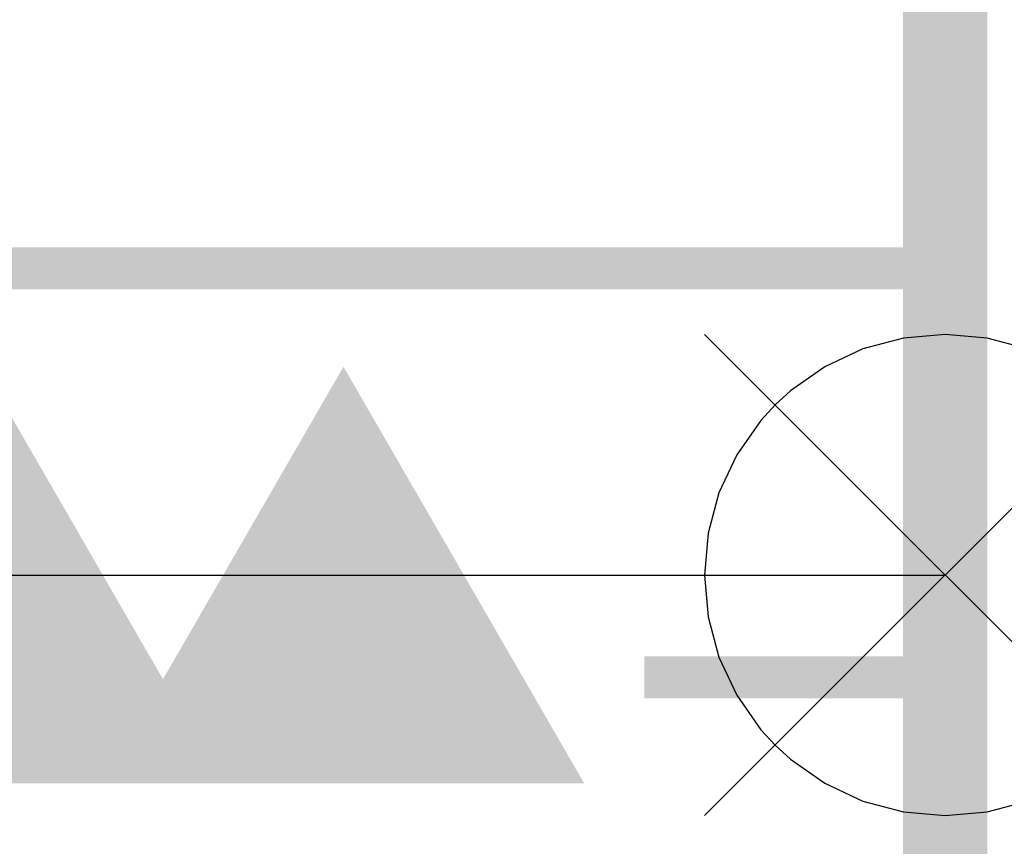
# Model space of a CAD drawing. Extents: x -2 to 113, y -136 to 16.
# Tile 460 of 541: x 109.29 to 111.69, y -37.05 to -35.03. Entities that reach past the tile are written whole.
import ezdxf
from ezdxf.enums import TextEntityAlignment as Align

# ---------------------------------------------------------------- set-up
doc = ezdxf.new("R2010")
doc.units = 0
doc.header["$MEASUREMENT"] = 0
doc.linetypes.add('SOLID', pattern=[0])
doc.layers.get('0').update_dxf_attribs({"linetype": 'SOLID'})
for name, color, linetype in [('1', 7, 'SOLID'), ('10', 7, 'SOLID'), ('11', 7, 'SOLID'), ('12', 7, 'SOLID'), ('13', 7, 'SOLID'), ('14', 7, 'SOLID'), ('15', 7, 'SOLID'), ('16', 7, 'SOLID'), ('17', 7, 'SOLID'), ('18', 7, 'SOLID'), ('19', 7, 'SOLID'), ('2', 7, 'SOLID'), ('20', 7, 'SOLID'), ('21', 7, 'SOLID'), ('22', 7, 'SOLID'), ('23', 7, 'SOLID'), ('24', 7, 'SOLID'), ('25', 7, 'SOLID'), ('26', 7, 'SOLID'), ('27', 7, 'SOLID'), ('28', 7, 'SOLID'), ('29', 7, 'SOLID'), ('3', 7, 'SOLID'), ('30', 7, 'SOLID'), ('31', 7, 'SOLID'), ('32', 7, 'SOLID'), ('33', 7, 'SOLID'), ('34', 7, 'SOLID'), ('35', 7, 'SOLID'), ('36', 7, 'SOLID'), ('37', 7, 'SOLID'), ('38', 7, 'SOLID'), ('39', 7, 'SOLID'), ('4', 7, 'SOLID'), ('40', 7, 'SOLID'), ('41', 7, 'SOLID'), ('42', 7, 'SOLID'), ('43', 7, 'SOLID'), ('44', 7, 'SOLID'), ('45', 7, 'SOLID'), ('46', 7, 'SOLID'), ('47', 7, 'SOLID'), ('48', 7, 'SOLID'), ('49', 7, 'SOLID'), ('5', 7, 'SOLID'), ('50', 7, 'SOLID'), ('51', 7, 'SOLID'), ('52', 7, 'SOLID'), ('53', 7, 'SOLID'), ('54', 7, 'SOLID'), ('55', 7, 'SOLID'), ('56', 7, 'SOLID'), ('57', 7, 'SOLID'), ('58', 7, 'SOLID'), ('59', 7, 'SOLID'), ('6', 7, 'SOLID'), ('60', 7, 'SOLID'), ('61', 7, 'SOLID'), ('62', 7, 'SOLID'), ('63', 7, 'SOLID'), ('64', 7, 'SOLID'), ('65', 7, 'SOLID'), ('66', 7, 'SOLID'), ('67', 7, 'SOLID'), ('68', 7, 'SOLID'), ('7', 7, 'SOLID'), ('8', 7, 'SOLID'), ('9', 7, 'SOLID')]:
    doc.layers.add(name, color=color, linetype=linetype)
doc.styles.add('ROMAND', font='romand', dxfattribs={"height": 1})

# ---------------------------------------------------------------- blocks, each defined once
blk = doc.blocks.new('DMK_3', base_point=(0, -6.7))
at = {"color": 7}
blk.add_solid([(-50, -50), (50, -50), (-50, -50), (0, 36.6)], dxfattribs=at)
blk = doc.blocks.new('DMK_7')
at = {"color": 7, "linetype": 'SOLID'}
blk.add_lwpolyline([(0, -50), (8.7, -49.25), (17.1, -47), (25, -43.3), (32.15, -38.3), (35.35, -35.35), (38.3, -32.15), (43.3, -25), (47, -17.1), (49.25, -8.7), (50, 0), (49.25, 8.7), (47, 17.1), (43.3, 25), (38.3, 32.15), (35.35, 35.35), (32.15, 38.3), (25, 43.3), (17.1, 47), (8.7, 49.25), (0, 50), (-8.7, 49.25), (-17.1, 47), (-25, 43.3), (-32.15, 38.3), (-35.35, 35.35), (-38.3, 32.15), (-43.3, 25), (-47, 17.1), (-49.25, 8.7), (-50, 0), (-49.25, -8.7), (-47, -17.1), (-43.3, -25), (-38.3, -32.15), (-35.35, -35.35), (-32.15, -38.3), (-25, -43.3), (-17.1, -47), (-8.7, -49.25), (0, -50)], dxfattribs=at)
blk = doc.blocks.new('DMK_19')
at = {"color": 7, "linetype": 'SOLID'}
for points in [[(-50, -50), (50, 50)], [(50, -50), (-50, 50)]]:
    blk.add_lwpolyline(points, dxfattribs=at)

msp = doc.modelspace()

# ---------------------------------------------------------------- linework, layer by layer
at = {"color": 7, "linetype": 'SOLID'}
for points, const_width in [([(-0.2175, -125.6385), (111.5472, -125.6385), (111.5472, 10.2438), (-0.2175, 10.2438), (-0.2175, -125.6385)], 0.2059), ([(82.1354, -35.6385), (111.5472, -35.6385)], 0.1029), ([(111.5472, -35.6385), (110.8119, -35.6385)], 0.1029), ([(111.5472, -36.6385), (110.8119, -36.6385)], 0.1029)]:
    msp.add_lwpolyline(points, dxfattribs=dict(at, const_width=const_width))
at = {"layer": '1', "color": 7, "linetype": 'SOLID'}
for points, const_width in [([(-0.2175, -125.6385), (111.5472, -125.6385), (111.5472, 10.2438), (-0.2175, 10.2438), (-0.2175, -125.6385)], 0.2059), ([(82.1354, -35.6385), (111.5472, -35.6385)], 0.1029), ([(111.5472, -35.6385), (110.8119, -35.6385)], 0.1029), ([(111.5472, -36.6385), (110.8119, -36.6385)], 0.1029)]:
    msp.add_lwpolyline(points, dxfattribs=dict(at, const_width=const_width))
at = {"layer": '10', "color": 7, "linetype": 'SOLID'}
for points, const_width in [([(-0.2175, -125.6385), (111.5472, -125.6385), (111.5472, 10.2438), (-0.2175, 10.2438), (-0.2175, -125.6385)], 0.2059), ([(82.1354, -35.6385), (111.5472, -35.6385)], 0.1029), ([(111.5472, -35.6385), (110.8119, -35.6385)], 0.1029), ([(111.5472, -36.6385), (110.8119, -36.6385)], 0.1029)]:
    msp.add_lwpolyline(points, dxfattribs=dict(at, const_width=const_width))
at = {"layer": '11', "color": 7, "linetype": 'SOLID'}
for points, const_width in [([(-0.2175, -125.6385), (111.5472, -125.6385), (111.5472, 10.2438), (-0.2175, 10.2438), (-0.2175, -125.6385)], 0.2059), ([(82.1354, -35.6385), (111.5472, -35.6385)], 0.1029), ([(111.5472, -35.6385), (110.8119, -35.6385)], 0.1029), ([(111.5472, -36.6385), (110.8119, -36.6385)], 0.1029)]:
    msp.add_lwpolyline(points, dxfattribs=dict(at, const_width=const_width))
at = {"layer": '12', "color": 7, "linetype": 'SOLID'}
for points, const_width in [([(-0.2175, -125.6385), (111.5472, -125.6385), (111.5472, 10.2438), (-0.2175, 10.2438), (-0.2175, -125.6385)], 0.2059), ([(82.1354, -35.6385), (111.5472, -35.6385)], 0.1029), ([(111.5472, -35.6385), (110.8119, -35.6385)], 0.1029), ([(111.5472, -36.6385), (110.8119, -36.6385)], 0.1029)]:
    msp.add_lwpolyline(points, dxfattribs=dict(at, const_width=const_width))
at = {"layer": '13', "color": 7, "linetype": 'SOLID'}
for points, const_width in [([(-0.2175, -125.6385), (111.5472, -125.6385), (111.5472, 10.2438), (-0.2175, 10.2438), (-0.2175, -125.6385)], 0.2059), ([(82.1354, -35.6385), (111.5472, -35.6385)], 0.1029), ([(111.5472, -35.6385), (110.8119, -35.6385)], 0.1029), ([(111.5472, -36.6385), (110.8119, -36.6385)], 0.1029)]:
    msp.add_lwpolyline(points, dxfattribs=dict(at, const_width=const_width))
at = {"layer": '14', "color": 7, "linetype": 'SOLID'}
for points, const_width in [([(-0.2175, -125.6385), (111.5472, -125.6385), (111.5472, 10.2438), (-0.2175, 10.2438), (-0.2175, -125.6385)], 0.2059), ([(82.1354, -35.6385), (111.5472, -35.6385)], 0.1029), ([(111.5472, -35.6385), (110.8119, -35.6385)], 0.1029), ([(111.5472, -36.6385), (110.8119, -36.6385)], 0.1029)]:
    msp.add_lwpolyline(points, dxfattribs=dict(at, const_width=const_width))
at = {"layer": '15', "color": 7, "linetype": 'SOLID'}
for points, const_width in [([(-0.2175, -125.6385), (111.5472, -125.6385), (111.5472, 10.2438), (-0.2175, 10.2438), (-0.2175, -125.6385)], 0.2059), ([(82.1354, -35.6385), (111.5472, -35.6385)], 0.1029), ([(111.5472, -35.6385), (110.8119, -35.6385)], 0.1029), ([(111.5472, -36.6385), (110.8119, -36.6385)], 0.1029)]:
    msp.add_lwpolyline(points, dxfattribs=dict(at, const_width=const_width))
at = {"layer": '16', "color": 7, "linetype": 'SOLID'}
for points, const_width in [([(-0.2175, -125.6385), (111.5472, -125.6385), (111.5472, 10.2438), (-0.2175, 10.2438), (-0.2175, -125.6385)], 0.2059), ([(82.1354, -35.6385), (111.5472, -35.6385)], 0.1029), ([(111.5472, -35.6385), (110.8119, -35.6385)], 0.1029), ([(111.5472, -36.6385), (110.8119, -36.6385)], 0.1029)]:
    msp.add_lwpolyline(points, dxfattribs=dict(at, const_width=const_width))
at = {"layer": '17', "color": 7, "linetype": 'SOLID'}
for points, const_width in [([(-0.2175, -125.6385), (111.5472, -125.6385), (111.5472, 10.2438), (-0.2175, 10.2438), (-0.2175, -125.6385)], 0.2059), ([(82.1354, -35.6385), (111.5472, -35.6385)], 0.1029), ([(111.5472, -35.6385), (110.8119, -35.6385)], 0.1029), ([(111.5472, -36.6385), (110.8119, -36.6385)], 0.1029)]:
    msp.add_lwpolyline(points, dxfattribs=dict(at, const_width=const_width))
at = {"layer": '18', "color": 7, "linetype": 'SOLID'}
for points, const_width in [([(-0.2175, -125.6385), (111.5472, -125.6385), (111.5472, 10.2438), (-0.2175, 10.2438), (-0.2175, -125.6385)], 0.2059), ([(82.1354, -35.6385), (111.5472, -35.6385)], 0.1029), ([(111.5472, -35.6385), (110.8119, -35.6385)], 0.1029), ([(111.5472, -36.6385), (110.8119, -36.6385)], 0.1029)]:
    msp.add_lwpolyline(points, dxfattribs=dict(at, const_width=const_width))
at = {"layer": '19', "color": 7, "linetype": 'SOLID'}
for points, const_width in [([(-0.2175, -125.6385), (111.5472, -125.6385), (111.5472, 10.2438), (-0.2175, 10.2438), (-0.2175, -125.6385)], 0.2059), ([(82.1354, -35.6385), (111.5472, -35.6385)], 0.1029), ([(111.5472, -35.6385), (110.8119, -35.6385)], 0.1029), ([(111.5472, -36.6385), (110.8119, -36.6385)], 0.1029)]:
    msp.add_lwpolyline(points, dxfattribs=dict(at, const_width=const_width))
at = {"layer": '2', "color": 7, "linetype": 'SOLID'}
for points, const_width in [([(-0.2175, -125.6385), (111.5472, -125.6385), (111.5472, 10.2438), (-0.2175, 10.2438), (-0.2175, -125.6385)], 0.2059), ([(82.1354, -35.6385), (111.5472, -35.6385)], 0.1029), ([(111.5472, -35.6385), (110.8119, -35.6385)], 0.1029), ([(111.5472, -36.6385), (110.8119, -36.6385)], 0.1029)]:
    msp.add_lwpolyline(points, dxfattribs=dict(at, const_width=const_width))
at = {"layer": '20', "color": 7, "linetype": 'SOLID'}
for points, const_width in [([(-0.2175, -125.6385), (111.5472, -125.6385), (111.5472, 10.2438), (-0.2175, 10.2438), (-0.2175, -125.6385)], 0.2059), ([(82.1354, -35.6385), (111.5472, -35.6385)], 0.1029), ([(111.5472, -35.6385), (110.8119, -35.6385)], 0.1029), ([(111.5472, -36.6385), (110.8119, -36.6385)], 0.1029)]:
    msp.add_lwpolyline(points, dxfattribs=dict(at, const_width=const_width))
at = {"layer": '21', "color": 7, "linetype": 'SOLID'}
for points, const_width in [([(-0.2175, -125.6385), (111.5472, -125.6385), (111.5472, 10.2438), (-0.2175, 10.2438), (-0.2175, -125.6385)], 0.2059), ([(82.1354, -35.6385), (111.5472, -35.6385)], 0.1029), ([(111.5472, -35.6385), (110.8119, -35.6385)], 0.1029), ([(111.5472, -36.6385), (110.8119, -36.6385)], 0.1029)]:
    msp.add_lwpolyline(points, dxfattribs=dict(at, const_width=const_width))
at = {"layer": '22', "color": 7, "linetype": 'SOLID'}
for points, const_width in [([(-0.2175, -125.6385), (111.5472, -125.6385), (111.5472, 10.2438), (-0.2175, 10.2438), (-0.2175, -125.6385)], 0.2059), ([(82.1354, -35.6385), (111.5472, -35.6385)], 0.1029), ([(111.5472, -35.6385), (110.8119, -35.6385)], 0.1029), ([(111.5472, -36.6385), (110.8119, -36.6385)], 0.1029)]:
    msp.add_lwpolyline(points, dxfattribs=dict(at, const_width=const_width))
at = {"layer": '23', "color": 7, "linetype": 'SOLID'}
for points, const_width in [([(-0.2175, -125.6385), (111.5472, -125.6385), (111.5472, 10.2438), (-0.2175, 10.2438), (-0.2175, -125.6385)], 0.2059), ([(82.1354, -35.6385), (111.5472, -35.6385)], 0.1029), ([(111.5472, -35.6385), (110.8119, -35.6385)], 0.1029), ([(111.5472, -36.6385), (110.8119, -36.6385)], 0.1029)]:
    msp.add_lwpolyline(points, dxfattribs=dict(at, const_width=const_width))
at = {"layer": '24', "color": 7, "linetype": 'SOLID'}
for points, const_width in [([(-0.2175, -125.6385), (111.5472, -125.6385), (111.5472, 10.2438), (-0.2175, 10.2438), (-0.2175, -125.6385)], 0.2059), ([(82.1354, -35.6385), (111.5472, -35.6385)], 0.1029), ([(111.5472, -35.6385), (110.8119, -35.6385)], 0.1029), ([(111.5472, -36.6385), (110.8119, -36.6385)], 0.1029)]:
    msp.add_lwpolyline(points, dxfattribs=dict(at, const_width=const_width))
at = {"layer": '25', "color": 7, "linetype": 'SOLID'}
for points, const_width in [([(-0.2175, -125.6385), (111.5472, -125.6385), (111.5472, 10.2438), (-0.2175, 10.2438), (-0.2175, -125.6385)], 0.2059), ([(82.1354, -35.6385), (111.5472, -35.6385)], 0.1029), ([(111.5472, -35.6385), (110.8119, -35.6385)], 0.1029), ([(111.5472, -36.6385), (110.8119, -36.6385)], 0.1029)]:
    msp.add_lwpolyline(points, dxfattribs=dict(at, const_width=const_width))
at = {"layer": '26', "color": 7, "linetype": 'SOLID'}
for points, const_width in [([(-0.2175, -125.6385), (111.5472, -125.6385), (111.5472, 10.2438), (-0.2175, 10.2438), (-0.2175, -125.6385)], 0.2059), ([(82.1354, -35.6385), (111.5472, -35.6385)], 0.1029), ([(111.5472, -35.6385), (110.8119, -35.6385)], 0.1029), ([(111.5472, -36.6385), (110.8119, -36.6385)], 0.1029)]:
    msp.add_lwpolyline(points, dxfattribs=dict(at, const_width=const_width))
at = {"layer": '27', "color": 7, "linetype": 'SOLID'}
for points, const_width in [([(-0.2175, -125.6385), (111.5472, -125.6385), (111.5472, 10.2438), (-0.2175, 10.2438), (-0.2175, -125.6385)], 0.2059), ([(82.1354, -35.6385), (111.5472, -35.6385)], 0.1029), ([(111.5472, -35.6385), (110.8119, -35.6385)], 0.1029), ([(111.5472, -36.6385), (110.8119, -36.6385)], 0.1029)]:
    msp.add_lwpolyline(points, dxfattribs=dict(at, const_width=const_width))
at = {"layer": '28', "color": 7, "linetype": 'SOLID'}
for points, const_width in [([(-0.2175, -125.6385), (111.5472, -125.6385), (111.5472, 10.2438), (-0.2175, 10.2438), (-0.2175, -125.6385)], 0.2059), ([(82.1354, -35.6385), (111.5472, -35.6385)], 0.1029), ([(111.5472, -35.6385), (110.8119, -35.6385)], 0.1029), ([(111.5472, -36.6385), (110.8119, -36.6385)], 0.1029)]:
    msp.add_lwpolyline(points, dxfattribs=dict(at, const_width=const_width))
at = {"layer": '29', "color": 7, "linetype": 'SOLID'}
for points, const_width in [([(-0.2175, -125.6385), (111.5472, -125.6385), (111.5472, 10.2438), (-0.2175, 10.2438), (-0.2175, -125.6385)], 0.2059), ([(82.1354, -35.6385), (111.5472, -35.6385)], 0.1029), ([(111.5472, -35.6385), (110.8119, -35.6385)], 0.1029), ([(111.5472, -36.6385), (110.8119, -36.6385)], 0.1029)]:
    msp.add_lwpolyline(points, dxfattribs=dict(at, const_width=const_width))
at = {"layer": '3', "color": 7, "linetype": 'SOLID'}
for points, const_width in [([(-0.2175, -125.6385), (111.5472, -125.6385), (111.5472, 10.2438), (-0.2175, 10.2438), (-0.2175, -125.6385)], 0.2059), ([(82.1354, -35.6385), (111.5472, -35.6385)], 0.1029), ([(111.5472, -35.6385), (110.8119, -35.6385)], 0.1029), ([(111.5472, -36.6385), (110.8119, -36.6385)], 0.1029)]:
    msp.add_lwpolyline(points, dxfattribs=dict(at, const_width=const_width))
at = {"layer": '30', "color": 7, "linetype": 'SOLID'}
for points, const_width in [([(-0.2175, -125.6385), (111.5472, -125.6385), (111.5472, 10.2438), (-0.2175, 10.2438), (-0.2175, -125.6385)], 0.2059), ([(82.1354, -35.6385), (111.5472, -35.6385)], 0.1029), ([(111.5472, -35.6385), (110.8119, -35.6385)], 0.1029), ([(111.5472, -36.6385), (110.8119, -36.6385)], 0.1029)]:
    msp.add_lwpolyline(points, dxfattribs=dict(at, const_width=const_width))
at = {"layer": '31', "color": 7, "linetype": 'SOLID'}
for points, const_width in [([(-0.2175, -125.6385), (111.5472, -125.6385), (111.5472, 10.2438), (-0.2175, 10.2438), (-0.2175, -125.6385)], 0.2059), ([(82.1354, -35.6385), (111.5472, -35.6385)], 0.1029), ([(111.5472, -35.6385), (110.8119, -35.6385)], 0.1029), ([(111.5472, -36.6385), (110.8119, -36.6385)], 0.1029)]:
    msp.add_lwpolyline(points, dxfattribs=dict(at, const_width=const_width))
at = {"layer": '32', "color": 7, "linetype": 'SOLID'}
for points, const_width in [([(-0.2175, -125.6385), (111.5472, -125.6385), (111.5472, 10.2438), (-0.2175, 10.2438), (-0.2175, -125.6385)], 0.2059), ([(82.1354, -35.6385), (111.5472, -35.6385)], 0.1029), ([(111.5472, -35.6385), (110.8119, -35.6385)], 0.1029), ([(111.5472, -36.6385), (110.8119, -36.6385)], 0.1029)]:
    msp.add_lwpolyline(points, dxfattribs=dict(at, const_width=const_width))
at = {"layer": '33', "color": 7, "linetype": 'SOLID'}
for points, const_width in [([(-0.2175, -125.6385), (111.5472, -125.6385), (111.5472, 10.2438), (-0.2175, 10.2438), (-0.2175, -125.6385)], 0.2059), ([(82.1354, -35.6385), (111.5472, -35.6385)], 0.1029), ([(111.5472, -35.6385), (110.8119, -35.6385)], 0.1029), ([(111.5472, -36.6385), (110.8119, -36.6385)], 0.1029)]:
    msp.add_lwpolyline(points, dxfattribs=dict(at, const_width=const_width))
at = {"layer": '34', "color": 7, "linetype": 'SOLID'}
for points, const_width in [([(-0.2175, -125.6385), (111.5472, -125.6385), (111.5472, 10.2438), (-0.2175, 10.2438), (-0.2175, -125.6385)], 0.2059), ([(82.1354, -35.6385), (111.5472, -35.6385)], 0.1029), ([(111.5472, -35.6385), (110.8119, -35.6385)], 0.1029), ([(111.5472, -36.6385), (110.8119, -36.6385)], 0.1029)]:
    msp.add_lwpolyline(points, dxfattribs=dict(at, const_width=const_width))
at = {"layer": '35', "color": 7, "linetype": 'SOLID'}
for points, const_width in [([(-0.2175, -125.6385), (111.5472, -125.6385), (111.5472, 10.2438), (-0.2175, 10.2438), (-0.2175, -125.6385)], 0.2059), ([(82.1354, -35.6385), (111.5472, -35.6385)], 0.1029), ([(111.5472, -35.6385), (110.8119, -35.6385)], 0.1029), ([(111.5472, -36.6385), (110.8119, -36.6385)], 0.1029)]:
    msp.add_lwpolyline(points, dxfattribs=dict(at, const_width=const_width))
at = {"layer": '36', "color": 7, "linetype": 'SOLID'}
for points, const_width in [([(-0.2175, -125.6385), (111.5472, -125.6385), (111.5472, 10.2438), (-0.2175, 10.2438), (-0.2175, -125.6385)], 0.2059), ([(82.1354, -35.6385), (111.5472, -35.6385)], 0.1029), ([(111.5472, -35.6385), (110.8119, -35.6385)], 0.1029), ([(111.5472, -36.6385), (110.8119, -36.6385)], 0.1029)]:
    msp.add_lwpolyline(points, dxfattribs=dict(at, const_width=const_width))
at = {"layer": '37', "color": 7, "linetype": 'SOLID'}
for points, const_width in [([(-0.2175, -125.6385), (111.5472, -125.6385), (111.5472, 10.2438), (-0.2175, 10.2438), (-0.2175, -125.6385)], 0.2059), ([(82.1354, -35.6385), (111.5472, -35.6385)], 0.1029), ([(111.5472, -35.6385), (110.8119, -35.6385)], 0.1029), ([(111.5472, -36.6385), (110.8119, -36.6385)], 0.1029)]:
    msp.add_lwpolyline(points, dxfattribs=dict(at, const_width=const_width))
at = {"layer": '38', "color": 7, "linetype": 'SOLID'}
for points, const_width in [([(-0.2175, -125.6385), (111.5472, -125.6385), (111.5472, 10.2438), (-0.2175, 10.2438), (-0.2175, -125.6385)], 0.2059), ([(82.1354, -35.6385), (111.5472, -35.6385)], 0.1029), ([(111.5472, -35.6385), (110.8119, -35.6385)], 0.1029), ([(111.5472, -36.6385), (110.8119, -36.6385)], 0.1029)]:
    msp.add_lwpolyline(points, dxfattribs=dict(at, const_width=const_width))
at = {"layer": '39', "color": 7, "linetype": 'SOLID'}
for points, const_width in [([(-0.2175, -125.6385), (111.5472, -125.6385), (111.5472, 10.2438), (-0.2175, 10.2438), (-0.2175, -125.6385)], 0.2059), ([(82.1354, -35.6385), (111.5472, -35.6385)], 0.1029), ([(111.5472, -35.6385), (110.8119, -35.6385)], 0.1029), ([(111.5472, -36.6385), (110.8119, -36.6385)], 0.1029)]:
    msp.add_lwpolyline(points, dxfattribs=dict(at, const_width=const_width))
at = {"layer": '4', "color": 7, "linetype": 'SOLID'}
for points, const_width in [([(-0.2175, -125.6385), (111.5472, -125.6385), (111.5472, 10.2438), (-0.2175, 10.2438), (-0.2175, -125.6385)], 0.2059), ([(82.1354, -35.6385), (111.5472, -35.6385)], 0.1029), ([(111.5472, -35.6385), (110.8119, -35.6385)], 0.1029), ([(111.5472, -36.6385), (110.8119, -36.6385)], 0.1029)]:
    msp.add_lwpolyline(points, dxfattribs=dict(at, const_width=const_width))
at = {"layer": '40', "color": 7, "linetype": 'SOLID'}
for points, const_width in [([(-0.2175, -125.6385), (111.5472, -125.6385), (111.5472, 10.2438), (-0.2175, 10.2438), (-0.2175, -125.6385)], 0.2059), ([(82.1354, -35.6385), (111.5472, -35.6385)], 0.1029), ([(111.5472, -35.6385), (110.8119, -35.6385)], 0.1029), ([(111.5472, -36.6385), (110.8119, -36.6385)], 0.1029)]:
    msp.add_lwpolyline(points, dxfattribs=dict(at, const_width=const_width))
at = {"layer": '41', "color": 7, "linetype": 'SOLID'}
for points, const_width in [([(-0.2175, -125.6385), (111.5472, -125.6385), (111.5472, 10.2438), (-0.2175, 10.2438), (-0.2175, -125.6385)], 0.2059), ([(82.1354, -35.6385), (111.5472, -35.6385)], 0.1029), ([(111.5472, -35.6385), (110.8119, -35.6385)], 0.1029), ([(111.5472, -36.6385), (110.8119, -36.6385)], 0.1029)]:
    msp.add_lwpolyline(points, dxfattribs=dict(at, const_width=const_width))
at = {"layer": '42', "color": 7, "linetype": 'SOLID'}
for points, const_width in [([(-0.2175, -125.6385), (111.5472, -125.6385), (111.5472, 10.2438), (-0.2175, 10.2438), (-0.2175, -125.6385)], 0.2059), ([(82.1354, -35.6385), (111.5472, -35.6385)], 0.1029), ([(111.5472, -35.6385), (110.8119, -35.6385)], 0.1029), ([(111.5472, -36.6385), (110.8119, -36.6385)], 0.1029)]:
    msp.add_lwpolyline(points, dxfattribs=dict(at, const_width=const_width))
at = {"layer": '43', "color": 7, "linetype": 'SOLID'}
for points, const_width in [([(-0.2175, -125.6385), (111.5472, -125.6385), (111.5472, 10.2438), (-0.2175, 10.2438), (-0.2175, -125.6385)], 0.2059), ([(82.1354, -35.6385), (111.5472, -35.6385)], 0.1029), ([(111.5472, -35.6385), (110.8119, -35.6385)], 0.1029), ([(111.5472, -36.6385), (110.8119, -36.6385)], 0.1029)]:
    msp.add_lwpolyline(points, dxfattribs=dict(at, const_width=const_width))
at = {"layer": '44', "color": 7, "linetype": 'SOLID'}
for points, const_width in [([(-0.2175, -125.6385), (111.5472, -125.6385), (111.5472, 10.2438), (-0.2175, 10.2438), (-0.2175, -125.6385)], 0.2059), ([(82.1354, -35.6385), (111.5472, -35.6385)], 0.1029), ([(111.5472, -35.6385), (110.8119, -35.6385)], 0.1029), ([(111.5472, -36.6385), (110.8119, -36.6385)], 0.1029)]:
    msp.add_lwpolyline(points, dxfattribs=dict(at, const_width=const_width))
at = {"layer": '45', "color": 7, "linetype": 'SOLID'}
for points, const_width in [([(-0.2175, -125.6385), (111.5472, -125.6385), (111.5472, 10.2438), (-0.2175, 10.2438), (-0.2175, -125.6385)], 0.2059), ([(82.1354, -35.6385), (111.5472, -35.6385)], 0.1029), ([(111.5472, -35.6385), (110.8119, -35.6385)], 0.1029), ([(111.5472, -36.6385), (110.8119, -36.6385)], 0.1029)]:
    msp.add_lwpolyline(points, dxfattribs=dict(at, const_width=const_width))
at = {"layer": '46', "color": 7, "linetype": 'SOLID'}
for points, const_width in [([(-0.2175, -125.6385), (111.5472, -125.6385), (111.5472, 10.2438), (-0.2175, 10.2438), (-0.2175, -125.6385)], 0.2059), ([(82.1354, -35.6385), (111.5472, -35.6385)], 0.1029), ([(111.5472, -35.6385), (110.8119, -35.6385)], 0.1029), ([(111.5472, -36.6385), (110.8119, -36.6385)], 0.1029)]:
    msp.add_lwpolyline(points, dxfattribs=dict(at, const_width=const_width))
at = {"layer": '47', "color": 7, "linetype": 'SOLID'}
for points, const_width in [([(-0.2175, -125.6385), (111.5472, -125.6385), (111.5472, 10.2438), (-0.2175, 10.2438), (-0.2175, -125.6385)], 0.2059), ([(82.1354, -35.6385), (111.5472, -35.6385)], 0.1029), ([(111.5472, -35.6385), (110.8119, -35.6385)], 0.1029), ([(111.5472, -36.6385), (110.8119, -36.6385)], 0.1029)]:
    msp.add_lwpolyline(points, dxfattribs=dict(at, const_width=const_width))
at = {"layer": '48', "color": 7, "linetype": 'SOLID'}
for points, const_width in [([(-0.2175, -125.6385), (111.5472, -125.6385), (111.5472, 10.2438), (-0.2175, 10.2438), (-0.2175, -125.6385)], 0.2059), ([(82.1354, -35.6385), (111.5472, -35.6385)], 0.1029), ([(111.5472, -35.6385), (110.8119, -35.6385)], 0.1029), ([(111.5472, -36.6385), (110.8119, -36.6385)], 0.1029)]:
    msp.add_lwpolyline(points, dxfattribs=dict(at, const_width=const_width))
at = {"layer": '49', "color": 7, "linetype": 'SOLID'}
for points, const_width in [([(-0.2175, -125.6385), (111.5472, -125.6385), (111.5472, 10.2438), (-0.2175, 10.2438), (-0.2175, -125.6385)], 0.2059), ([(82.1354, -35.6385), (111.5472, -35.6385)], 0.1029), ([(111.5472, -35.6385), (110.8119, -35.6385)], 0.1029), ([(111.5472, -36.6385), (110.8119, -36.6385)], 0.1029)]:
    msp.add_lwpolyline(points, dxfattribs=dict(at, const_width=const_width))
at = {"layer": '5', "color": 7, "linetype": 'SOLID'}
for points, const_width in [([(-0.2175, -125.6385), (111.5472, -125.6385), (111.5472, 10.2438), (-0.2175, 10.2438), (-0.2175, -125.6385)], 0.2059), ([(82.1354, -35.6385), (111.5472, -35.6385)], 0.1029), ([(111.5472, -35.6385), (110.8119, -35.6385)], 0.1029), ([(111.5472, -36.6385), (110.8119, -36.6385)], 0.1029)]:
    msp.add_lwpolyline(points, dxfattribs=dict(at, const_width=const_width))
at = {"layer": '50', "color": 7, "linetype": 'SOLID'}
for points, const_width in [([(-0.2175, -125.6385), (111.5472, -125.6385), (111.5472, 10.2438), (-0.2175, 10.2438), (-0.2175, -125.6385)], 0.2059), ([(82.1354, -35.6385), (111.5472, -35.6385)], 0.1029), ([(111.5472, -35.6385), (110.8119, -35.6385)], 0.1029), ([(111.5472, -36.6385), (110.8119, -36.6385)], 0.1029)]:
    msp.add_lwpolyline(points, dxfattribs=dict(at, const_width=const_width))
at = {"layer": '51', "color": 7, "linetype": 'SOLID'}
for points, const_width in [([(-0.2175, -125.6385), (111.5472, -125.6385), (111.5472, 10.2438), (-0.2175, 10.2438), (-0.2175, -125.6385)], 0.2059), ([(82.1354, -35.6385), (111.5472, -35.6385)], 0.1029), ([(111.5472, -35.6385), (110.8119, -35.6385)], 0.1029), ([(111.5472, -36.6385), (110.8119, -36.6385)], 0.1029)]:
    msp.add_lwpolyline(points, dxfattribs=dict(at, const_width=const_width))
at = {"layer": '52', "color": 7, "linetype": 'SOLID'}
for points, const_width in [([(-0.2175, -125.6385), (111.5472, -125.6385), (111.5472, 10.2438), (-0.2175, 10.2438), (-0.2175, -125.6385)], 0.2059), ([(82.1354, -35.6385), (111.5472, -35.6385)], 0.1029), ([(111.5472, -35.6385), (110.8119, -35.6385)], 0.1029), ([(111.5472, -36.6385), (110.8119, -36.6385)], 0.1029)]:
    msp.add_lwpolyline(points, dxfattribs=dict(at, const_width=const_width))
at = {"layer": '53', "color": 7, "linetype": 'SOLID'}
for points, const_width in [([(-0.2175, -125.6385), (111.5472, -125.6385), (111.5472, 10.2438), (-0.2175, 10.2438), (-0.2175, -125.6385)], 0.2059), ([(82.1354, -35.6385), (111.5472, -35.6385)], 0.1029), ([(111.5472, -35.6385), (110.8119, -35.6385)], 0.1029), ([(111.5472, -36.6385), (110.8119, -36.6385)], 0.1029)]:
    msp.add_lwpolyline(points, dxfattribs=dict(at, const_width=const_width))
at = {"layer": '54', "color": 7, "linetype": 'SOLID'}
for points, const_width in [([(-0.2175, -125.6385), (111.5472, -125.6385), (111.5472, 10.2438), (-0.2175, 10.2438), (-0.2175, -125.6385)], 0.2059), ([(82.1354, -35.6385), (111.5472, -35.6385)], 0.1029), ([(111.5472, -35.6385), (110.8119, -35.6385)], 0.1029), ([(111.5472, -36.6385), (110.8119, -36.6385)], 0.1029)]:
    msp.add_lwpolyline(points, dxfattribs=dict(at, const_width=const_width))
msp.add_lwpolyline([(95.0766, -36.3885), (111.5472, -36.3885)], dxfattribs=at)
at = {"layer": '55', "color": 7, "linetype": 'SOLID'}
for points, const_width in [([(-0.2175, -125.6385), (111.5472, -125.6385), (111.5472, 10.2438), (-0.2175, 10.2438), (-0.2175, -125.6385)], 0.2059), ([(82.1354, -35.6385), (111.5472, -35.6385)], 0.1029), ([(111.5472, -35.6385), (110.8119, -35.6385)], 0.1029), ([(111.5472, -36.6385), (110.8119, -36.6385)], 0.1029)]:
    msp.add_lwpolyline(points, dxfattribs=dict(at, const_width=const_width))
at = {"layer": '56', "color": 7, "linetype": 'SOLID'}
for points, const_width in [([(-0.2175, -125.6385), (111.5472, -125.6385), (111.5472, 10.2438), (-0.2175, 10.2438), (-0.2175, -125.6385)], 0.2059), ([(82.1354, -35.6385), (111.5472, -35.6385)], 0.1029), ([(111.5472, -35.6385), (110.8119, -35.6385)], 0.1029), ([(111.5472, -36.6385), (110.8119, -36.6385)], 0.1029)]:
    msp.add_lwpolyline(points, dxfattribs=dict(at, const_width=const_width))
at = {"layer": '57', "color": 7, "linetype": 'SOLID'}
for points, const_width in [([(-0.2175, -125.6385), (111.5472, -125.6385), (111.5472, 10.2438), (-0.2175, 10.2438), (-0.2175, -125.6385)], 0.2059), ([(82.1354, -35.6385), (111.5472, -35.6385)], 0.1029), ([(111.5472, -35.6385), (110.8119, -35.6385)], 0.1029), ([(111.5472, -36.6385), (110.8119, -36.6385)], 0.1029)]:
    msp.add_lwpolyline(points, dxfattribs=dict(at, const_width=const_width))
at = {"layer": '58', "color": 7, "linetype": 'SOLID'}
for points, const_width in [([(-0.2175, -125.6385), (111.5472, -125.6385), (111.5472, 10.2438), (-0.2175, 10.2438), (-0.2175, -125.6385)], 0.2059), ([(82.1354, -35.6385), (111.5472, -35.6385)], 0.1029), ([(111.5472, -35.6385), (110.8119, -35.6385)], 0.1029), ([(111.5472, -36.6385), (110.8119, -36.6385)], 0.1029)]:
    msp.add_lwpolyline(points, dxfattribs=dict(at, const_width=const_width))
at = {"layer": '59', "color": 7, "linetype": 'SOLID'}
for points, const_width in [([(-0.2175, -125.6385), (111.5472, -125.6385), (111.5472, 10.2438), (-0.2175, 10.2438), (-0.2175, -125.6385)], 0.2059), ([(82.1354, -35.6385), (111.5472, -35.6385)], 0.1029), ([(111.5472, -35.6385), (110.8119, -35.6385)], 0.1029), ([(111.5472, -36.6385), (110.8119, -36.6385)], 0.1029)]:
    msp.add_lwpolyline(points, dxfattribs=dict(at, const_width=const_width))
at = {"layer": '6', "color": 7, "linetype": 'SOLID'}
for points, const_width in [([(-0.2175, -125.6385), (111.5472, -125.6385), (111.5472, 10.2438), (-0.2175, 10.2438), (-0.2175, -125.6385)], 0.2059), ([(82.1354, -35.6385), (111.5472, -35.6385)], 0.1029), ([(111.5472, -35.6385), (110.8119, -35.6385)], 0.1029), ([(111.5472, -36.6385), (110.8119, -36.6385)], 0.1029)]:
    msp.add_lwpolyline(points, dxfattribs=dict(at, const_width=const_width))
at = {"layer": '60', "color": 7, "linetype": 'SOLID'}
for points, const_width in [([(-0.2175, -125.6385), (111.5472, -125.6385), (111.5472, 10.2438), (-0.2175, 10.2438), (-0.2175, -125.6385)], 0.2059), ([(82.1354, -35.6385), (111.5472, -35.6385)], 0.1029), ([(111.5472, -35.6385), (110.8119, -35.6385)], 0.1029), ([(111.5472, -36.6385), (110.8119, -36.6385)], 0.1029)]:
    msp.add_lwpolyline(points, dxfattribs=dict(at, const_width=const_width))
at = {"layer": '61', "color": 7, "linetype": 'SOLID'}
for points, const_width in [([(-0.2175, -125.6385), (111.5472, -125.6385), (111.5472, 10.2438), (-0.2175, 10.2438), (-0.2175, -125.6385)], 0.2059), ([(82.1354, -35.6385), (111.5472, -35.6385)], 0.1029), ([(111.5472, -35.6385), (110.8119, -35.6385)], 0.1029), ([(111.5472, -36.6385), (110.8119, -36.6385)], 0.1029)]:
    msp.add_lwpolyline(points, dxfattribs=dict(at, const_width=const_width))
at = {"layer": '62', "color": 7, "linetype": 'SOLID'}
for points, const_width in [([(-0.2175, -125.6385), (111.5472, -125.6385), (111.5472, 10.2438), (-0.2175, 10.2438), (-0.2175, -125.6385)], 0.2059), ([(82.1354, -35.6385), (111.5472, -35.6385)], 0.1029), ([(111.5472, -35.6385), (110.8119, -35.6385)], 0.1029), ([(111.5472, -36.6385), (110.8119, -36.6385)], 0.1029)]:
    msp.add_lwpolyline(points, dxfattribs=dict(at, const_width=const_width))
at = {"layer": '63', "color": 7, "linetype": 'SOLID'}
for points, const_width in [([(-0.2175, -125.6385), (111.5472, -125.6385), (111.5472, 10.2438), (-0.2175, 10.2438), (-0.2175, -125.6385)], 0.2059), ([(82.1354, -35.6385), (111.5472, -35.6385)], 0.1029), ([(111.5472, -35.6385), (110.8119, -35.6385)], 0.1029), ([(111.5472, -36.6385), (110.8119, -36.6385)], 0.1029)]:
    msp.add_lwpolyline(points, dxfattribs=dict(at, const_width=const_width))
msp.add_lwpolyline([(92.1354, -36.3885), (111.5472, -36.3885)], dxfattribs=at)
at = {"layer": '64', "color": 7, "linetype": 'SOLID'}
for points, const_width in [([(-0.2175, -125.6385), (111.5472, -125.6385), (111.5472, 10.2438), (-0.2175, 10.2438), (-0.2175, -125.6385)], 0.2059), ([(82.1354, -35.6385), (111.5472, -35.6385)], 0.1029), ([(111.5472, -35.6385), (110.8119, -35.6385)], 0.1029), ([(111.5472, -36.6385), (110.8119, -36.6385)], 0.1029)]:
    msp.add_lwpolyline(points, dxfattribs=dict(at, const_width=const_width))
at = {"layer": '65', "color": 7, "linetype": 'SOLID'}
for points, const_width in [([(-0.2175, -125.6385), (111.5472, -125.6385), (111.5472, 10.2438), (-0.2175, 10.2438), (-0.2175, -125.6385)], 0.2059), ([(82.1354, -35.6385), (111.5472, -35.6385)], 0.1029), ([(111.5472, -35.6385), (110.8119, -35.6385)], 0.1029), ([(111.5472, -36.6385), (110.8119, -36.6385)], 0.1029)]:
    msp.add_lwpolyline(points, dxfattribs=dict(at, const_width=const_width))
at = {"layer": '66', "color": 7, "linetype": 'SOLID'}
for points, const_width in [([(-0.2175, -125.6385), (111.5472, -125.6385), (111.5472, 10.2438), (-0.2175, 10.2438), (-0.2175, -125.6385)], 0.2059), ([(82.1354, -35.6385), (111.5472, -35.6385)], 0.1029), ([(111.5472, -35.6385), (110.8119, -35.6385)], 0.1029), ([(111.5472, -36.6385), (110.8119, -36.6385)], 0.1029)]:
    msp.add_lwpolyline(points, dxfattribs=dict(at, const_width=const_width))
at = {"layer": '67', "color": 7, "linetype": 'SOLID'}
for points, const_width in [([(-0.2175, -125.6385), (111.5472, -125.6385), (111.5472, 10.2438), (-0.2175, 10.2438), (-0.2175, -125.6385)], 0.2059), ([(82.1354, -35.6385), (111.5472, -35.6385)], 0.1029), ([(111.5472, -35.6385), (110.8119, -35.6385)], 0.1029), ([(111.5472, -36.6385), (110.8119, -36.6385)], 0.1029)]:
    msp.add_lwpolyline(points, dxfattribs=dict(at, const_width=const_width))
at = {"layer": '68', "color": 7, "linetype": 'SOLID'}
for points, const_width in [([(-0.2175, -125.6385), (111.5472, -125.6385), (111.5472, 10.2438), (-0.2175, 10.2438), (-0.2175, -125.6385)], 0.2059), ([(82.1354, -35.6385), (111.5472, -35.6385)], 0.1029), ([(111.5472, -35.6385), (110.8119, -35.6385)], 0.1029), ([(111.5472, -36.6385), (110.8119, -36.6385)], 0.1029)]:
    msp.add_lwpolyline(points, dxfattribs=dict(at, const_width=const_width))
at = {"layer": '7', "color": 7, "linetype": 'SOLID'}
for points, const_width in [([(-0.2175, -125.6385), (111.5472, -125.6385), (111.5472, 10.2438), (-0.2175, 10.2438), (-0.2175, -125.6385)], 0.2059), ([(82.1354, -35.6385), (111.5472, -35.6385)], 0.1029), ([(111.5472, -35.6385), (110.8119, -35.6385)], 0.1029), ([(111.5472, -36.6385), (110.8119, -36.6385)], 0.1029)]:
    msp.add_lwpolyline(points, dxfattribs=dict(at, const_width=const_width))
at = {"layer": '8', "color": 7, "linetype": 'SOLID'}
for points, const_width in [([(-0.2175, -125.6385), (111.5472, -125.6385), (111.5472, 10.2438), (-0.2175, 10.2438), (-0.2175, -125.6385)], 0.2059), ([(82.1354, -35.6385), (111.5472, -35.6385)], 0.1029), ([(111.5472, -35.6385), (110.8119, -35.6385)], 0.1029), ([(111.5472, -36.6385), (110.8119, -36.6385)], 0.1029)]:
    msp.add_lwpolyline(points, dxfattribs=dict(at, const_width=const_width))
at = {"layer": '9', "color": 7, "linetype": 'SOLID'}
for points, const_width in [([(-0.2175, -125.6385), (111.5472, -125.6385), (111.5472, 10.2438), (-0.2175, 10.2438), (-0.2175, -125.6385)], 0.2059), ([(82.1354, -35.6385), (111.5472, -35.6385)], 0.1029), ([(111.5472, -35.6385), (110.8119, -35.6385)], 0.1029), ([(111.5472, -36.6385), (110.8119, -36.6385)], 0.1029)]:
    msp.add_lwpolyline(points, dxfattribs=dict(at, const_width=const_width))

# ---------------------------------------------------------------- block references
at = {"layer": '24', "xscale": 0.01176470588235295, "yscale": 0.01176470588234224, "zscale": 14.70588235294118}
for name, p in [('DMK_7', (111.5472, -36.3885)), ('DMK_3', (110.0766, -36.3885))]:
    msp.add_blockref(name, p, dxfattribs=at)
at = {"layer": '54', "xscale": 0.01176470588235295, "yscale": 0.01176470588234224, "zscale": 14.70588235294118}
msp.add_blockref('DMK_19', (111.5472, -36.3885), dxfattribs=at)
at = {"layer": '61', "xscale": 0.01176470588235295, "yscale": 0.01176470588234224, "zscale": 14.70588235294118}
msp.add_blockref('DMK_3', (109.1942, -36.3885), dxfattribs=at)
at = {"layer": '63', "xscale": 0.01176470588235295, "yscale": 0.01176470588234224, "zscale": 14.70588235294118}
for name in ['DMK_19', 'DMK_7']:
    msp.add_blockref(name, (111.5472, -36.3885), dxfattribs=at)

# ---------------------------------------------------------------- texts
at = {"layer": '24', "color": 7, "style": 'ROMAND', "width": 0.78}
msp.add_text('147', height=1.09412, dxfattribs=at).set_placement((111.5472, -35.6826), align=Align.TOP_LEFT)
at = {"layer": '63', "color": 7, "style": 'ROMAND', "width": 0.78}
for s in ['107', '117']:
    msp.add_text(s, height=1.09412, dxfattribs=at).set_placement((111.5472, -35.6826), align=Align.TOP_LEFT)

doc.saveas('drawing.dxf')
